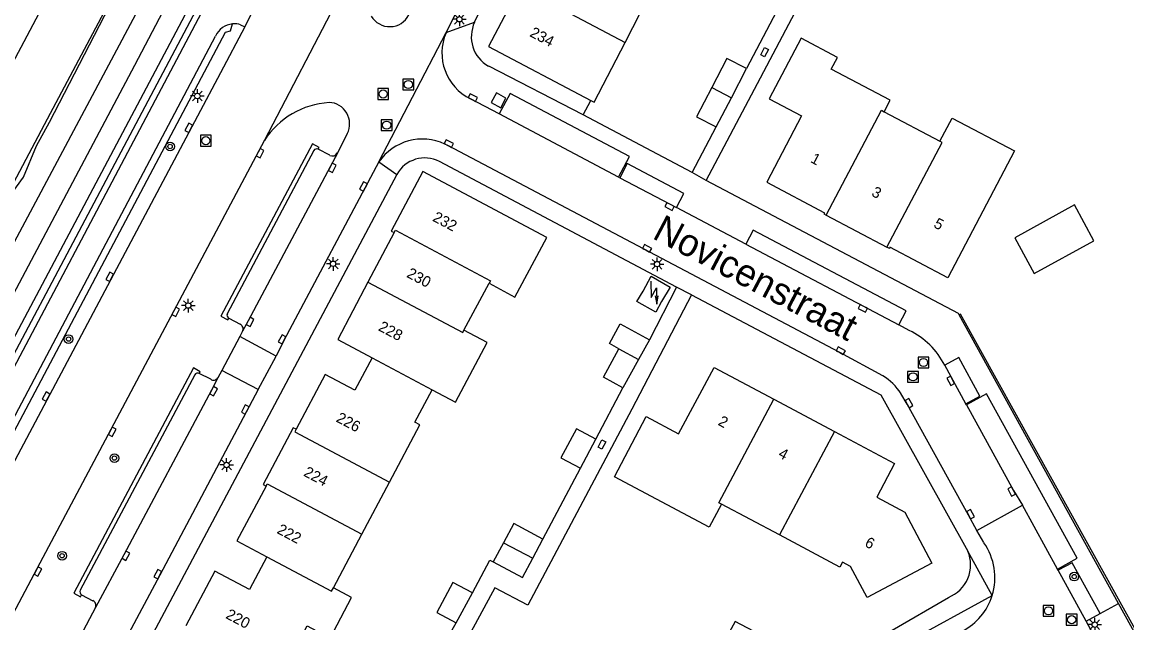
# Model space of a CAD drawing. Extents: x 136000 to 138005, y 398500 to 400500.
# Drawn here: x 137491.9 to 137593.5, y 400084.5 to 400139.7 of the extents above; entities that cross this region are included whole.
import ezdxf

# ---------------------------------------------------------------- set-up
doc = ezdxf.new("R2010")
doc.units = 0
for name, color, linetype in [('gg-afsc-hekwerk', 7, 'Continuous'), ('gg-afsc-muur', 7, 'Continuous'), ('gg-anno-huisnummerreeks BGT', 7, 'Continuous'), ('gg-anno-openbare ruimte label', 7, 'Continuous'), ('gg-aspt-spoorlijn', 7, 'Continuous'), ('gg-bbg-bijgebouw', 7, 'Continuous'), ('gg-bbg-hoofdgebouw', 7, 'Continuous'), ('gg-bbg-lage trafo', 7, 'Continuous'), ('gg-bbg-luifel en loopbrug', 7, 'Continuous'), ('gg-bbg-tussenscheiding', 7, 'Continuous'), ('gg-knt-verharding', 7, 'Continuous'), ('gg-knt-verharding nz', 7, 'Continuous'), ('gt-grn-groengrens', 7, 'Continuous'), ('gt-grn-weggrens', 7, 'Continuous'), ('gt-symb-boom', 7, 'Continuous'), ('gt-symb-kolk', 7, 'Continuous'), ('gt-symb-kolk center center', 7, 'Continuous'), ('gt-symb-lichtmast', 7, 'Continuous'), ('gt-symb-rioolschacht', 7, 'Continuous'), ('gt-symb-trafo symbool', 7, 'Continuous'), ('gx-grn-maaiveld', 7, 'Continuous')]:
    doc.layers.add(name, color=color, linetype=linetype)

# ---------------------------------------------------------------- blocks, each defined once
blk = doc.blocks.new('gt0-KOLK')
at = {"layer": 'gt-symb-kolk'}
blk.add_lwpolyline([(0, 0), (0.37, 0), (0.37, 0.4), (-0.38, 0.4), (-0.38, 0), (0, 0)], dxfattribs=at)
blk = doc.blocks.new('gt0-LMAST')
at = {"layer": 'gt-symb-lichtmast'}
for p, q in [((-0.18, 0.17), (-0.45, 0.44)), ((-0.01, 0.25), (-0.01, 0.62)), ((0.17, 0.17), (0.44, 0.44)), ((-0.26, 0), (-0.63, 0)), ((-0.18, -0.18), (-0.45, -0.45)), ((-0.01, -0.25), (-0.01, -0.63)), ((0.44, -0.45), (0.17, -0.18)), ((0.24, 0), (0.62, 0))]:
    blk.add_line(p, q, dxfattribs=at)
blk.add_circle((-0.01, 0), 0.25, dxfattribs=at)
blk = doc.blocks.new('gt0-KOLKCC')
at = {"layer": 'gt-symb-kolk center center'}
blk.add_lwpolyline([(-0.38, 0.2), (0.37, 0.2), (0.37, -0.2), (-0.38, -0.2)], close=True, dxfattribs=at)
blk = doc.blocks.new('gt0-RS')
at = {"layer": 'gt-symb-rioolschacht'}
blk.add_lwpolyline([(-0.5, -0.5), (0.5, -0.5), (0.5, 0.5), (-0.5, 0.5)], close=True, dxfattribs=at)
blk.add_circle((0, 0), 0.375, dxfattribs=at)
blk = doc.blocks.new('gt0-HSP')
at = {"layer": 'gt-symb-trafo symbool'}
for points in [[(0.77, 0.75), (-0.53, 0), (0.47, 0), (-0.83, -0.75)], [(-0.22, -0.24), (-0.83, -0.75), (-0.08, -0.48)]]:
    blk.add_lwpolyline(points, dxfattribs=at)
blk = doc.blocks.new('gt0-BOOM')
at = {"layer": 'gt-symb-boom'}
for radius in [0.4, 0.2]:
    blk.add_circle((0, 0), radius, dxfattribs=at)

msp = doc.modelspace()

# ---------------------------------------------------------------- linework, layer by layer
at = {"layer": 'gg-afsc-hekwerk'}
for p, q in [((137560.08, 400138.33), (137558.54, 400135.4)), ((137544.7, 400101.35), (137547.18, 400106.07)), ((137539.83, 400092.17), (137543.28, 400098.67)), ((137530.84, 400082.7), (137531.86, 400084.48))]:
    msp.add_line(p, q, dxfattribs=at)
for points in [[(137559.55, 400134.04), (137563.87, 400142.25), (137568.29, 400144.31), (137572.38, 400145.49), (137576.99, 400143)], [(137615.73, 400044.93), (137595.06, 400082.46), (137578.21, 400112.83)], [(137547.99, 400104.12), (137538.44, 400086.11), (137535.41, 400087.68), (137529.23, 400076.27)], [(137533.34, 400087.22), (137534.94, 400090.24), (137535.26, 400090.07)]]:
    msp.add_lwpolyline(points, dxfattribs=at)
at = {"layer": 'gg-afsc-muur'}
for p, q in [((137543.53, 400131.14), (137544.23, 400132.47)), ((137553.54, 400125.85), (137543.53, 400131.14)), ((137553.54, 400125.85), (137555.74, 400130.04))]:
    msp.add_line(p, q, dxfattribs=at)
msp.add_lwpolyline([(137467.26, 400079.9), (137472.46, 400089.67), (137475.1, 400094.72), (137478.29, 400100.69), (137482.98, 400109.51), (137488.61, 400120.11), (137494.27, 400130.77), (137502.36, 400146.03), (137506.87, 400154.55), (137510.17, 400160.76), (137515.31, 400170.44), (137520.51, 400180.22), (137525.12, 400188.99)], dxfattribs=at)
at = {"layer": 'gg-aspt-spoorlijn'}
msp.add_lwpolyline([(137185.59, 399559.89), (137451.44, 400061.16), (137507.99, 400167.82), (137535.6, 400219.59), (137588.61, 400319.53), (137597.65, 400336.46), (137605.52, 400351.73), (137623, 400384.37), (137641.23, 400419.19), (137650.16, 400435.61), (137658.8, 400451.81), (137684.39, 400500)], dxfattribs=at)
at = {"layer": 'gg-bbg-bijgebouw'}
for p, q in [((137557.15, 400132.72), (137558.54, 400135.4)), ((137549.61, 400110.48), (137548.61, 400108.66)), ((137548.61, 400108.66), (137547.18, 400106.07)), ((137543.28, 400098.67), (137544.7, 400101.35)), ((137536.2, 400091.83), (137535.26, 400090.07)), ((137538.89, 400090.41), (137539.83, 400092.17)), ((137531.86, 400084.48), (137533.34, 400087.22))]:
    msp.add_line(p, q, dxfattribs=at)
for points in [[(137558.54, 400135.4), (137556.73, 400136.33), (137555.34, 400133.65)], [(137555.34, 400133.65), (137553.95, 400130.97), (137555.74, 400130.04)], [(137555.74, 400130.04), (137555.76, 400130.04), (137557.15, 400132.72)], [(137590.47, 400119.58), (137588.68, 400122.87), (137583.19, 400119.86), (137584.99, 400116.58), (137590.47, 400119.58)], [(137546.81, 400109.64), (137545.94, 400110.13), (137546.94, 400111.96), (137549.61, 400110.48)], [(137547.18, 400106.07), (137545.4, 400107.05), (137546.81, 400109.64)], [(137544.7, 400101.35), (137542.9, 400102.3), (137541.48, 400099.63), (137543.28, 400098.67)], [(137539.83, 400092.17), (137537.14, 400093.6), (137536.2, 400091.83)], [(137535.26, 400090.07), (137537.95, 400088.64), (137538.89, 400090.41)], [(137533.34, 400087.22), (137531.55, 400088.18), (137530.08, 400085.43), (137531.86, 400084.48)]]:
    msp.add_lwpolyline(points, dxfattribs=at)
at = {"layer": 'gg-bbg-hoofdgebouw'}
for p, q in [((137547.38, 400137.81), (137550.18, 400143.24)), ((137571.18, 400131.44), (137576.32, 400128.72)), ((137565.87, 400121.94), (137571.44, 400119)), ((137526.15, 400120.33), (137523.74, 400115.78)), ((137532.57, 400111.35), (137534.87, 400115.68)), ((137561.06, 400105.01), (137566.62, 400102.05)), ((137523.19, 400092.63), (137525.73, 400097.4)), ((137561.57, 400092.55), (137556.25, 400095.37)), ((137520.57, 400087.69), (137523.19, 400092.63))]:
    msp.add_line(p, q, dxfattribs=at)
for points in [[(137537.8, 400142.86), (137537.71, 400142.91), (137534.82, 400137.43), (137544.23, 400132.47)], [(137544.23, 400132.47), (137544.53, 400132.3), (137547.38, 400137.81)], [(137571.18, 400131.44), (137571.74, 400132.5), (137566.33, 400135.34), (137566.9, 400136.42), (137563.56, 400138.2), (137560.63, 400132.62), (137563.6, 400131.05), (137560.4, 400124.97), (137565.71, 400122.15), (137565.66, 400122.05), (137565.87, 400121.94)], [(137576.32, 400128.72), (137577.43, 400130.84), (137583.17, 400127.83), (137577.04, 400116.18), (137571.72, 400118.98), (137571.67, 400118.88), (137571.44, 400119)], [(137534.87, 400115.68), (137537.25, 400114.41), (137540.17, 400119.89), (137528.79, 400125.95), (137525.89, 400120.46), (137526.15, 400120.33)], [(137523.74, 400115.78), (137520.96, 400110.52), (137524.13, 400108.82)], [(137529.64, 400105.89), (137531.78, 400104.75), (137534.69, 400110.23), (137532.57, 400111.35)], [(137524.13, 400108.82), (137522.55, 400105.84), (137519.8, 400107.29), (137517.13, 400102.26)], [(137546.41, 400097.9), (137549.31, 400103.42), (137552.3, 400101.83), (137555.56, 400107.94), (137561.06, 400105.01)], [(137525.73, 400097.4), (137528.52, 400102.66), (137528.05, 400102.91), (137529.64, 400105.89)], [(137517.13, 400102.26), (137516.86, 400102.39), (137514.1, 400097.18), (137514.37, 400097.04)], [(137566.62, 400102.05), (137572.15, 400099.1), (137570.51, 400096.02), (137573.08, 400094.64), (137575.59, 400089.95), (137569.62, 400086.79), (137568.09, 400089.65), (137567.37, 400090.04), (137567.12, 400089.6), (137561.57, 400092.55)], [(137556.25, 400095.37), (137555.12, 400093.25), (137546.41, 400097.9)], [(137514.37, 400097.04), (137511.7, 400092.01), (137514.44, 400090.55)], [(137514.44, 400090.55), (137512.84, 400087.54), (137509.66, 400089.23), (137506.99, 400084.21)], [(137515.56, 400079.36), (137518.14, 400084.19), (137520.27, 400083.06), (137522.24, 400086.8), (137520.57, 400087.69)]]:
    msp.add_lwpolyline(points, dxfattribs=at)
at = {"layer": 'gg-bbg-lage trafo'}
msp.add_lwpolyline([(137551.53, 400115.33), (137550.72, 400114), (137550.2, 400113.03), (137548.45, 400114.01), (137549.04, 400114.94), (137549.78, 400116.32), (137551.53, 400115.33)], dxfattribs=at)
at = {"layer": 'gg-bbg-luifel en loopbrug'}
msp.add_lwpolyline([(137557.49, 400084.61), (137556.21, 400082.23), (137559.08, 400080.71), (137560.36, 400083.09), (137557.49, 400084.61)], dxfattribs=at)
at = {"layer": 'gg-bbg-tussenscheiding'}
for p, q in [((137537.8, 400142.86), (137547.38, 400137.81)), ((137555.34, 400133.65), (137557.15, 400132.72)), ((137546.81, 400109.64), (137548.61, 400108.66)), ((137524.13, 400108.82), (137529.64, 400105.89)), ((137566.62, 400102.05), (137561.57, 400092.55)), ((137536.2, 400091.83), (137538.89, 400090.41))]:
    msp.add_line(p, q, dxfattribs=at)
for points in [[(137565.87, 400121.94), (137570.95, 400131.57), (137571.18, 400131.44)], [(137571.44, 400119), (137576.52, 400128.62), (137576.32, 400128.72)], [(137526.15, 400120.33), (137526.27, 400120.55), (137535, 400115.91), (137534.87, 400115.68)], [(137523.74, 400115.78), (137532.46, 400111.15), (137532.57, 400111.35)], [(137556.25, 400095.37), (137556.01, 400095.51), (137561.06, 400105.01)], [(137517.13, 400102.26), (137517.01, 400102.03), (137525.73, 400097.4)], [(137514.37, 400097.04), (137514.49, 400097.26), (137523.19, 400092.63)], [(137514.44, 400090.55), (137520.4, 400087.38), (137520.57, 400087.69)]]:
    msp.add_lwpolyline(points, dxfattribs=at)
at = {"layer": 'gg-knt-verharding'}
for p, q in [((137546.67, 400170.39), (137530.92, 400138.7)), ((137523.26, 400146.2), (137514.23, 400128.81)), ((137512.42, 400139.23), (137510.18, 400135.01)), ((137512.03, 400139.42), (137512.42, 400139.23)), ((137543.53, 400131.14), (137534.84, 400135.63)), ((137510.18, 400135.01), (137508.07, 400131.03)), ((137554.84, 400125.12), (137559.55, 400134.04)), ((137535.81, 400131.23), (137533.16, 400132.62)), ((137508.07, 400131.03), (137480.4, 400078.92)), ((137546.78, 400125.43), (137535.81, 400131.23)), ((137521.84, 400129.42), (137520.93, 400127.64)), ((137518.76, 400127.87), (137510.81, 400112.88)), ((137520.24, 400127.43), (137519.17, 400127.99)), ((137552.1, 400115.3), (137530.32, 400126.86)), ((137546.88, 400125.37), (137546.78, 400125.43)), ((137546.88, 400125.37), (137552.09, 400122.62)), ((137554.84, 400125.12), (137553.54, 400125.85)), ((137558.48, 400119.26), (137552.09, 400122.62)), ((137558.48, 400119.26), (137572.53, 400111.85)), ((137552.1, 400115.3), (137549.61, 400110.48)), ((137553.49, 400114.61), (137552.1, 400115.3)), ((137553.49, 400114.61), (137547.99, 400104.12)), ((137510.94, 400112.48), (137511.98, 400111.93)), ((137592.73, 400086.26), (137578.1, 400112.77)), ((137512.2, 400111.26), (137511.96, 400110.77)), ((137573.49, 400111.34), (137572.53, 400111.85)), ((137511.96, 400110.77), (137510.3, 400107.65)), ((137515.29, 400108.99), (137511.96, 400110.77)), ((137513.64, 400105.9), (137515.29, 400108.99)), ((137578.7, 400104.61), (137576.76, 400108.14)), ((137507.83, 400107.26), (137497.3, 400087.49)), ((137509.29, 400106.86), (137508.23, 400107.39)), ((137510.3, 400107.65), (137509.93, 400106.98)), ((137513.64, 400105.9), (137510.3, 400107.65)), ((137578.76, 400104.49), (137578.7, 400104.61)), ((137579.71, 400092.95), (137583.91, 400095.27)), ((137587.13, 400089.42), (137583.91, 400095.27)), ((137580.35, 400091.84), (137579.71, 400092.95)), ((137587.2, 400089.3), (137587.13, 400089.42)), ((137589.75, 400084.63), (137587.2, 400089.3)), ((137497.42, 400087.04), (137498.46, 400086.51)), ((137571.94, 400083.8), (137577.1, 400086.81)), ((137573.2, 400082.63), (137581.12, 400086.99)), ((137589.75, 400084.63), (137591.06, 400085.33)), ((137590.78, 400082.77), (137589.75, 400084.63))]:
    msp.add_line(p, q, dxfattribs=at)
for points in [[(137444.84, 400021.67), (137509.89, 400144.43), (137530.93, 400184.62), (137531.46, 400184.36)], [(137533.55, 400139.65), (137548.41, 400169.57), (137562.07, 400176.68), (137563.97, 400175.48), (137564.68, 400175.34)], [(137441.86, 400014.67), (137464.04, 400056.78), (137484.66, 400095.61), (137508.45, 400140.53), (137524.25, 400170.6)], [(137567.72, 400145.84), (137562.79, 400143.53), (137560.08, 400138.33)], [(137447.89, 400020.29), (137510.64, 400138.73), (137511.12, 400138.88), (137511.3, 400139.5)], [(137443.7, 400013.63), (137465.97, 400055.8), (137486.45, 400094.38), (137509.73, 400138.39)], [(137535.55, 400133.16), (137535.08, 400132.27), (137535.95, 400131.79), (137536.42, 400132.68), (137535.55, 400133.16)], [(137514.23, 400128.81), (137493.58, 400089.95), (137455.44, 400018.02)], [(137519.17, 400127.99), (137519.26, 400128.16), (137518.63, 400128.49), (137510.23, 400112.64), (137510.85, 400112.31), (137510.94, 400112.48)], [(137571.06, 400107.18), (137567.11, 400109.3), (137531.09, 400128.33), (137530.82, 400128.46)], [(137524.74, 400126.82), (137516.02, 400110.43), (137515.29, 400108.99)], [(137552.09, 400122.62), (137552.77, 400123.91), (137547.57, 400126.67), (137546.88, 400125.37)], [(137526.4, 400125.67), (137511.49, 400097.63), (137480.58, 400039.55), (137477.34, 400033.41)], [(137578.1, 400112.77), (137578.02, 400112.91), (137554.84, 400125.12)], [(137572.53, 400111.85), (137573.21, 400113.14), (137559.15, 400120.54), (137558.48, 400119.26)], [(137553.49, 400114.61), (137570.89, 400105.42), (137578.89, 400091.06)], [(137578.7, 400104.61), (137579.99, 400105.31), (137578.05, 400108.84), (137576.76, 400108.14)], [(137508.23, 400107.39), (137508.32, 400107.55), (137507.69, 400107.89), (137496.7, 400087.21), (137497.33, 400086.87), (137497.42, 400087.04)], [(137513.64, 400105.9), (137504.6, 400088.86), (137494.85, 400070.56), (137476.66, 400036.3), (137475.03, 400033.27)], [(137579.71, 400092.95), (137578.96, 400094.36), (137573.3, 400104.56), (137572.74, 400105.53)], [(137578.76, 400104.49), (137583.08, 400096.64), (137583.91, 400095.27)], [(137591.06, 400085.33), (137588.48, 400090), (137587.2, 400089.3)], [(137498.69, 400085.87), (137496.14, 400081.08), (137495.66, 400080.14)], [(137615.64, 400044.88), (137610.1, 400054.79), (137592.73, 400086.26)]]:
    msp.add_lwpolyline(points, dxfattribs=at)
for centre, radius, start, end in [((137511.42, 400137.66), 1.84, 93.6921, 156.8173), ((137511.53, 400138.21), 1.31, 67.1689, 99.893), ((137525.74, 400141.22), 1.97, 210.4474, 333.0019), ((137536.31, 400138.32), 3.07, 154.259, 241.3078), ((137535.27, 400136.85), 4.73, 157.014, 243.5161), ((137520.63, 400124.68), 7.61, 93.5005, 147.1923), ((137520.09, 400130.32), 1.97, 332.6454, 87.8973), ((137528.74, 400124.07), 4.85, 64.7121, 145.5122), ((137519.04, 400127.67), 0.344, 67.7702, 145.3991), ((137520.47, 400127.88), 0.511, 242.6605, 332.3508), ((137528.97, 400124.26), 2.93, 62.6757, 151.3654), ((137511.07, 400112.74), 0.29, 151.3452, 244.3203), ((137511.76, 400111.48), 0.499, 332.9632, 63.8046), ((137570.31, 400104.82), 7.26, 27.2132, 63.9561), ((137508.08, 400107.17), 0.261, 54.094, 160.434), ((137509.55, 400107.22), 0.449, 233.7776, 327.644), ((137568.56, 400102.94), 4.92, 31.7436, 59.4597), ((137575.82, 400088.63), 5.55, 342.7267, 35.2658), ((137575.91, 400089.81), 3.23, 291.589, 22.787), ((137497.62, 400087.33), 0.353, 154.4494, 235.6227), ((137575.82, 400088.63), 5.55, 297.8213, 342.7095), ((137498.25, 400086.08), 0.484, 334.4507, 64.8458)]:
    msp.add_arc(centre, radius, start, end, dxfattribs=at)
at = {"layer": 'gg-knt-verharding nz'}
msp.add_line((137512.42, 400139.23), (137513.84, 400142.01), dxfattribs=at)
for points in [[(137546.78, 400125.43), (137547.78, 400127.32), (137536.81, 400133.12), (137535.81, 400131.23)], [(137520.93, 400127.64), (137520.28, 400126.37), (137512.73, 400112.22), (137512.2, 400111.26)], [(137509.93, 400106.98), (137509.37, 400105.84), (137501.31, 400090.73), (137498.69, 400085.87)], [(137587.13, 400089.42), (137588.95, 400090.42), (137580.59, 400105.5), (137578.76, 400104.49)]]:
    msp.add_lwpolyline(points, dxfattribs=at)
at = {"layer": 'gt-grn-groengrens'}
msp.add_line((137578.21, 400112.83), (137578.1, 400112.77), dxfattribs=at)
at = {"layer": 'gt-grn-weggrens'}
for p, q in [((137530.92, 400138.7), (137533.55, 400139.65)), ((137524.74, 400126.82), (137530.92, 400138.7)), ((137524.74, 400126.82), (137526.4, 400125.67)), ((137581.12, 400086.99), (137578.89, 400091.06)), ((137591.06, 400085.33), (137592.73, 400086.26))]:
    msp.add_line(p, q, dxfattribs=at)
at = {"layer": 'gx-grn-maaiveld'}
for points in [[(137425.11, 400000.17), (137426.01, 400002.08), (137427.94, 400005.15), (137429.56, 400008.83), (137458.83, 400064.64), (137460.77, 400067.2), (137461.8, 400069.62), (137463.74, 400073.35), (137488.86, 400120.29), (137490.55, 400123.3), (137492.08, 400125.42), (137493.26, 400128.31), (137494.46, 400130.49), (137520.14, 400180.11), (137521.65, 400182.54), (137522.13, 400183.52), (137522.56, 400184.75), (137523.31, 400186.22), (137525.23, 400189.63), (137525.45, 400189.94), (137525.63, 400190.05)], [(137426.93, 399998.45), (137433.26, 400010.41), (137484.74, 400107.36), (137510.34, 400155.31), (137526.5, 400186.82), (137526.68, 400186.82), (137528.09, 400186.05), (137528.4, 400185.81), (137528.39, 400185.59), (137527.15, 400183.08), (137502.28, 400135.67), (137484.04, 400101.36), (137465.59, 400066.35), (137447.26, 400032.23), (137428.81, 399997.45)], [(137531.4, 400186.61), (137530.11, 400184.11), (137438.64, 400011.55)]]:
    msp.add_lwpolyline(points, dxfattribs=at)

# ---------------------------------------------------------------- block references
at = {"layer": 'gt-symb-boom'}
for p in [(137505.55, 400128.24), (137496.22, 400110.55), (137500.43, 400099.61), (137495.62, 400090.64), (137588.67, 400088.72)]:
    msp.add_blockref('gt0-BOOM', p, dxfattribs=at)
at = {"layer": 'gt-symb-kolk'}
for p, rotation in [((137533.29, 400132.56), -27.860771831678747), ((137507.45, 400129.86), 62.04903097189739), ((137531.09, 400128.33), -27.860771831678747), ((137513.65, 400127.72), -117.9799198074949), ((137520.28, 400126.37), -117.02337876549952), ((137523.51, 400124.48), 61.9189682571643), ((137551.55, 400122.9), 152.1392281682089), ((137549.31, 400118.7), -27.84273160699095), ((137500.18, 400116.17), 62.049030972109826), ((137505.9, 400113.14), -117.97991980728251), ((137569.32, 400113.55), 152.24033187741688), ((137512.73, 400112.22), -118.897058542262), ((137516.02, 400110.43), 61.9189682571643), ((137567.11, 400109.3), -28.22533354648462), ((137577.49, 400106.81), 118.80690451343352), ((137509.37, 400105.84), -118.06299262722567), ((137494.34, 400105.17), 62.07419981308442), ((137573.3, 400104.56), -60.94774720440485), ((137512.64, 400103.99), 62.22943178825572), ((137500.05, 400102.12), -117.97991980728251), ((137583.08, 400096.64), 118.80301624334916), ((137578.96, 400094.36), -61.9768781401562), ((137501.31, 400090.73), -118.344478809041), ((137493.23, 400089.28), -117.93293012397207), ((137504.6, 400088.86), 62.020080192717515)]:
    msp.add_blockref('gt0-KOLK', p, dxfattribs=dict(at, rotation=rotation))
at = {"layer": 'gt-symb-kolk center center'}
for p, rotation in [((137560.2, 400136.9), -117.77770834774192), ((137545.25, 400100.86), 61.839700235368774)]:
    msp.add_blockref('gt0-KOLKCC', p, dxfattribs=dict(at, rotation=rotation))
at = {"layer": 'gt-symb-lichtmast'}
for p in [(137532.16, 400139.93), (137508.07, 400132.88), (137520.55, 400117.46), (137550.33, 400117.43), (137507.23, 400113.63), (137510.75, 400098.98), (137590.56, 400084.31)]:
    msp.add_blockref('gt0-LMAST', p, dxfattribs=at)
at = {"layer": 'gt-symb-rioolschacht'}
for p in [(137527.46, 400133.94), (137525.14, 400133.07), (137525.46, 400130.2), (137508.84, 400128.77), (137574.81, 400108.39), (137573.85, 400107.08), (137586.3, 400085.58), (137588.43, 400084.76)]:
    msp.add_blockref('gt0-RS', p, dxfattribs=at)
at = {"layer": 'gt-symb-trafo symbool', "rotation": 61.79981482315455}
msp.add_blockref('gt0-HSP', (137550.03, 400114.83), dxfattribs=at)

# ---------------------------------------------------------------- texts
at = {"layer": 'gg-anno-huisnummerreeks BGT'}
for s, rotation, p in [('234', 332.2, (137538.54, 400138.4)), ('1', 332.1, (137564.35, 400126.83)), ('3', 332.2, (137569.95, 400123.75)), ('232', 332.2, (137529.61, 400121.44)), ('5', 332.2, (137575.67, 400120.86)), ('230', 332.1, (137527.22, 400116.28)), ('228', 332.1, (137524.62, 400111.38)), ('226', 332.1, (137520.74, 400103)), ('2', 332, (137555.85, 400102.69)), ('4', 332, (137561.38, 400099.74)), ('224', 332.1, (137517.75, 400098.02)), ('222', 332, (137515.3, 400092.75)), ('6', 331.8, (137569.33, 400091.55)), ('220', 332, (137510.59, 400084.94))]:
    msp.add_text(s, height=1, rotation=rotation, dxfattribs=at).set_placement(p)
at = {"layer": 'gg-anno-openbare ruimte label'}
msp.add_text('Novicenstraat', height=2.5, rotation=332.2, dxfattribs=at).set_placement((137549.78, 400119.85))

doc.saveas('drawing.dxf')
